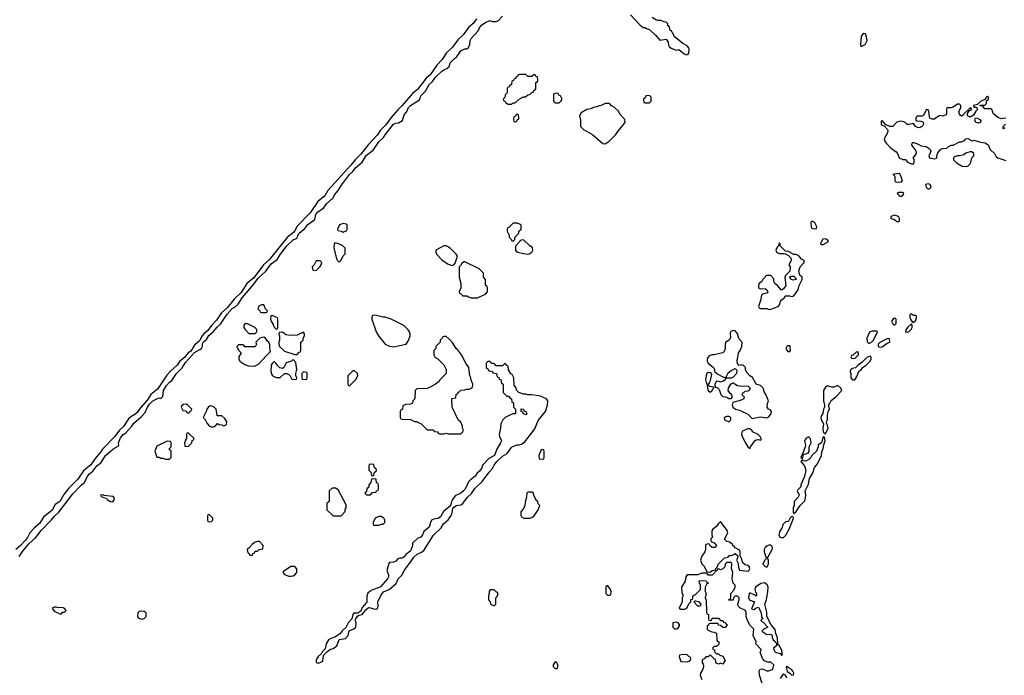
# Model space of a CAD drawing. Header units: inches. Extents: x 2701323 to 2964515, y 494916 to 722124.
# Tile 638 of 656: x 2908282 to 2917677, y 671170 to 677429. Entities that reach past the tile are written whole.
import ezdxf

# ---------------------------------------------------------------- set-up
doc = ezdxf.new("R2010")
doc.units = ezdxf.units.IN
doc.header["$MEASUREMENT"] = 0
doc.layers.add('C9607', color=7, linetype='Continuous')
doc.layers.add('C9617', color=7, linetype='Continuous')

msp = doc.modelspace()

# ---------------------------------------------------------------- linework, layer by layer
at = {"layer": 'C9607', "color": 2, "elevation": 2}
for points in [[(2910000, 674368.8), (2909996.7, 674363.3), (2909950, 674322), (2909914.4, 674265.6), (2909890, 674249.3), (2909855.8, 674204.2), (2909810, 674169.4), (2909783, 674130), (2909723.8, 674076.2), (2909685.8, 674034.2), (2909597.2, 673902.8), (2909532.7, 673850), (2909500.9, 673799.1), (2909430, 673721.6), (2909401.5, 673678.5), (2909380.6, 673659.4), (2909342.3, 673637.7), (2909320.4, 673619.6), (2909273.1, 673546.9), (2909233.4, 673510), (2909190.4, 673449.7), (2909070.6, 673330), (2909056.2, 673303.8), (2909001.2, 673238.8), (2908960.3, 673179.7), (2908890, 673122), (2908837.6, 673042.4), (2908747.9, 672952.1), (2908704.7, 672895.3), (2908664.4, 672830), (2908620.4, 672799.6), (2908593.2, 672746.8), (2908510, 672678.4), (2908470, 672619.5), (2908422, 672578), (2908377.3, 672530), (2908355.6, 672484.4), (2908338.7, 672461.3), (2908290.3, 672409.7), (2908244.9, 672370)], [(2908276.6, 672303.4), (2908308.1, 672351.9), (2908370, 672424.9), (2908434.9, 672485.1), (2908487.2, 672552.8), (2908586.3, 672653.7), (2908610, 672686.8), (2908654, 672726), (2908790, 672904), (2908870, 672986.8), (2908901.2, 673010), (2908929.6, 673070), (2908947.1, 673092.9), (2908979.7, 673120.3), (2909019.3, 673170), (2909058.6, 673201.4), (2909100.9, 673270), (2909169.7, 673330.3), (2909222, 673358), (2909228.8, 673371.1), (2909224.5, 673390), (2909244.2, 673435.8), (2909270, 673467.7), (2909293.7, 673486.3), (2909352.3, 673547.7), (2909366.9, 673573.1), (2909441.2, 673638.8), (2909479.5, 673680.5), (2909500.7, 673730), (2909521.7, 673758.3), (2909550, 673787.7), (2909570, 673800.7), (2909610, 673818), (2909630, 673814), (2909648, 673832), (2909654, 673890), (2909682.8, 673937.2), (2909710, 673967.3), (2909734.2, 673985.8), (2909779.3, 674050), (2909833.3, 674106.7), (2909865.1, 674154.9), (2909949.4, 674250.6), (2910000, 674280.8)]]:
    msp.add_lwpolyline(points, dxfattribs=at)
for points in [[(2909870, 673758), (2909843.6, 673756.4), (2909830, 673746), (2909822, 673730), (2909838, 673698), (2909870, 673694), (2909878, 673678), (2909890, 673674), (2909902, 673678), (2909907.3, 673692.7), (2909922, 673698), (2909926, 673710), (2909886, 673750)], [(2909890, 673486), (2909878, 673482), (2909874, 673470), (2909874, 673430), (2909863.6, 673416.4), (2909854, 673390), (2909858, 673358), (2909890, 673354), (2909926, 673390), (2909927.3, 673412.7), (2909942, 673418), (2909946, 673430)], [(2909690, 673406), (2909590, 673358), (2909572, 673310), (2909590, 673254), (2909611.6, 673251.6), (2909630, 673242), (2909650, 673242), (2909670, 673232), (2909710, 673234), (2909726, 673250), (2909726, 673310), (2909706, 673330), (2909726, 673350), (2909726, 673390), (2909722, 673402)], [(2909072.9, 672892.9), (2909054, 672890), (2909058, 672878), (2909090, 672864.7), (2909110, 672862), (2909118, 672850), (2909148.1, 672828.1), (2909170, 672826.8), (2909185.2, 672850), (2909179, 672870), (2909170, 672877.2), (2909086, 672886), (2909086, 672890)], [(2908630, 671822), (2908610, 671822), (2908592, 671810), (2908610, 671782), (2908670, 671754), (2908682, 671758), (2908690, 671774), (2908710, 671774), (2908726, 671790), (2908706, 671810), (2908690, 671818), (2908650, 671815.3)], [(2909430, 671782), (2909421, 671779), (2909410, 671766), (2909406.8, 671726.8), (2909416.9, 671716.9), (2909450, 671704.7), (2909470, 671712), (2909488, 671730), (2909487.3, 671767.3), (2909470, 671778)]]:
    msp.add_lwpolyline(points, close=True, dxfattribs=at)
at = {"layer": 'C9617', "color": 2, "elevation": 2}
for points in [[(2914110, 677474), (2914199.6, 677379.6), (2914230, 677354), (2914250, 677354), (2914263.6, 677343.6), (2914290, 677334), (2914350, 677282), (2914390, 677234), (2914450, 677242), (2914470, 677214), (2914471.3, 677190), (2914476.9, 677176.9), (2914496.9, 677156.9), (2914539.6, 677139.6), (2914550, 677138), (2914570, 677144.7), (2914622, 677102), (2914647.3, 677092.7), (2914660.4, 677099.6), (2914668, 677110), (2914668.7, 677150), (2914663.1, 677163.1), (2914650, 677178), (2914610, 677202), (2914526, 677270), (2914518, 677298), (2914507.3, 677307.3), (2914502, 677322), (2914487.3, 677327.3), (2914482, 677362), (2914466, 677370), (2914466, 677390), (2914450, 677406), (2914430, 677408), (2914400.4, 677420.4), (2914370, 677422), (2914352, 677428), (2914318, 677450)], [(2910000, 674280.8), (2910015.3, 674290), (2910025.2, 674310), (2910026.6, 674333.4), (2910033.2, 674350), (2910062.9, 674377.1), (2910086.5, 674413.5), (2910129.2, 674450), (2910165.4, 674494.6), (2910196.6, 674523.4), (2910262, 674618), (2910309.6, 674670.4), (2910335.6, 674684.4), (2910366.8, 674713.2), (2910405.6, 674774.4), (2910517.2, 674902.8), (2910558.4, 674961.6), (2910631.6, 675028.4), (2910683, 675097), (2910740.1, 675139.9), (2910769.6, 675190.4), (2910829.6, 675270.4), (2910890, 675327.3), (2910930, 675344.7), (2910937.2, 675370), (2910949.6, 675390.4), (2911003.7, 675436.3), (2911030, 675474.8), (2911099.3, 675520.7), (2911109.2, 675569.2), (2911125.6, 675594.4), (2911181.2, 675630), (2911209.6, 675670.4), (2911271.6, 675728.4), (2911284.4, 675755.6), (2911321.7, 675798.3), (2911352.7, 675850), (2911429.6, 675950.4), (2911461.6, 675978.4), (2911486.5, 676013.5), (2911549.3, 676070), (2911588.1, 676131.9), (2911656.2, 676183.8), (2911710, 676262.8), (2911754.5, 676305.5), (2911769.6, 676330.3), (2911849.6, 676430.4), (2911870, 676441), (2911896.4, 676443.6), (2911934.6, 676465.4), (2911950, 676522), (2911972.5, 676547.5), (2911992.7, 676590), (2912010, 676610.6), (2912095.3, 676664.7), (2912110, 676702), (2912154.6, 676745.4), (2912189.4, 676810), (2912220.1, 676839.9), (2912250, 676878.8), (2912310, 676936), (2912330, 676951), (2912358, 676962), (2912379, 676981), (2912390, 677018), (2912430, 677058), (2912449.3, 677070.7), (2912490, 677131), (2912530, 677152), (2912550, 677152), (2912560.4, 677159.6), (2912578, 677190), (2912581.2, 677230), (2912589.4, 677250), (2912657.5, 677322.5), (2912669.4, 677350), (2912690, 677377.3), (2912730, 677406), (2912770, 677422), (2912790, 677412), (2912830, 677412), (2912850, 677422), (2912890, 677462)], [(2912642, 677438), (2912610, 677393.6), (2912565.9, 677354.1), (2912514.8, 677285.2), (2912463.4, 677236.6), (2912413.2, 677166.8), (2912350.4, 677110), (2912312.3, 677047.7), (2912263.7, 676996.3), (2912197.8, 676902.2), (2912160.3, 676870), (2912077.1, 676762.9), (2912030, 676723.6), (2911931.4, 676608.6), (2911890, 676569.5), (2911825.4, 676494.6), (2911774.9, 676425.1), (2911726.1, 676373.9), (2911692.9, 676327.1), (2911606.9, 676233.1), (2911536.3, 676143.7), (2911482.4, 676090), (2911441.2, 676038.8), (2911222.7, 675797.4), (2911192.6, 675747.4), (2911126.4, 675693.6), (2911053.8, 675586.2), (2910926.1, 675453.9), (2910914.6, 675425.4), (2910898.2, 675401.8), (2910834.9, 675350), (2910662.6, 675137.4), (2910608.6, 675090), (2910517, 674963), (2910450.6, 674910), (2910394, 674826), (2910330, 674762), (2910261.1, 674678.9), (2910208.4, 674630), (2910159.3, 674560.7), (2910113.4, 674510), (2910078.3, 674461.7), (2910040.4, 674430), (2910024.4, 674410), (2910000, 674368.8)], [(2917690, 676486), (2917670, 676488), (2917650, 676482), (2917614.6, 676494.6), (2917575.3, 676530), (2917558, 676570), (2917550, 676578), (2917490, 676578), (2917470, 676606), (2917447.3, 676607.3), (2917446, 676614), (2917490, 676614), (2917506, 676630), (2917506, 676654), (2917526, 676670), (2917526, 676690), (2917515.3, 676695.3), (2917504.7, 676690), (2917494, 676666), (2917454, 676650), (2917422, 676618), (2917382, 676610), (2917382, 676602), (2917390, 676594), (2917412.7, 676592.7), (2917422, 676570), (2917405.4, 676554.6), (2917383.6, 676516.4), (2917350, 676498), (2917326, 676510), (2917327.3, 676532.7), (2917340.4, 676559.6), (2917366, 676570), (2917362, 676582), (2917350, 676586), (2917334, 676570), (2917338, 676562), (2917330, 676566), (2917292, 676530), (2917283.6, 676516.4), (2917270, 676508.7), (2917256.4, 676516.4), (2917250, 676526), (2917244, 676550), (2917262, 676590), (2917262, 676610), (2917250, 676622), (2917230, 676622), (2917190, 676595.3), (2917168.4, 676588.4), (2917130, 676586), (2917124.7, 676575.3), (2917126, 676530), (2917119.8, 676520.2), (2917090.7, 676509.3), (2917066.8, 676513.2), (2917050, 676509), (2917010, 676478), (2916990, 676478), (2916967.3, 676487.3), (2916962, 676502), (2916956.5, 676556.5), (2916950, 676568), (2916930, 676568), (2916905.4, 676514.6), (2916890, 676508.7), (2916850, 676508.7), (2916838, 676502), (2916831.3, 676490), (2916832, 676470), (2916843.5, 676463.5), (2916881, 676461), (2916902, 676450), (2916904.7, 676430), (2916899.8, 676420.2), (2916890.9, 676409.1), (2916870, 676397.2), (2916850, 676399.3), (2916829.3, 676409.3), (2916810, 676438), (2916770, 676428.7), (2916750, 676428.7), (2916728, 676450), (2916690, 676459.3), (2916652, 676450), (2916614, 676410), (2916588, 676408), (2916546, 676426), (2916510, 676466), (2916503.6, 676456.4), (2916502, 676430), (2916505.4, 676425.4), (2916534, 676414), (2916562, 676382), (2916564.7, 676370), (2916561, 676350), (2916532, 676290), (2916538, 676270), (2916551.3, 676250), (2916590, 676206), (2916646.4, 676166.4), (2916658, 676150), (2916674, 676110), (2916710, 676094), (2916732.7, 676092.7), (2916754, 676070), (2916790, 676052), (2916810, 676054), (2916818, 676070), (2916816.4, 676096.4), (2916806, 676110), (2916836.4, 676143.6), (2916839, 676161), (2916830, 676188), (2916795.3, 676230), (2916798, 676250), (2916804, 676256), (2916810, 676258), (2916850, 676244.7), (2916884, 676224), (2916930, 676218), (2916959.8, 676199.8), (2916970.7, 676190.7), (2916976, 676170), (2916958, 676130), (2916964.7, 676110), (2917010, 676101), (2917033.2, 676106.8), (2917034, 676130), (2917042, 676158), (2917070, 676191.3), (2917090, 676198), (2917130, 676202), (2917143.2, 676216.8), (2917170, 676231.3), (2917190, 676232), (2917250, 676262), (2917270, 676262), (2917300.4, 676279.6), (2917310, 676292), (2917330, 676294), (2917370, 676272), (2917390, 676278), (2917450, 676258.8), (2917494, 676254), (2917524.7, 676230), (2917531.3, 676210), (2917546.8, 676186.8), (2917584.7, 676150), (2917599.6, 676119.6), (2917614, 676110), (2917690, 676084.7)], [(2917682, 676398), (2917670, 676388), (2917666, 676390), (2917666, 676410), (2917688, 676432)], [(2915367.3, 671092.7), (2915342, 671170), (2915338, 671210), (2915346, 671230), (2915370, 671232), (2915410, 671212), (2915430, 671211.3), (2915468, 671230), (2915478, 671270), (2915450, 671295.3), (2915416.4, 671296.4), (2915390, 671308), (2915369.3, 671329.3), (2915348, 671390), (2915358, 671410), (2915356.4, 671416.4), (2915306, 671470), (2915308, 671490), (2915282, 671550), (2915288, 671610), (2915249.3, 671649.3), (2915222, 671702), (2915214, 671730), (2915215.3, 671770), (2915208.8, 671788.9), (2915152.9, 671812.9), (2915139, 671830), (2915135.3, 671850), (2915148, 671890), (2915146, 671910), (2915130, 671926), (2915110, 671926), (2915094, 671910), (2915090, 671888), (2915048.4, 671888.4), (2915050, 671894), (2915062, 671898), (2915067.3, 671912.7), (2915068, 671950), (2915096.4, 671983.6), (2915108, 672010), (2915108, 672030), (2915089, 672049), (2915079, 672090), (2915088, 672150), (2915075.3, 672190), (2915078, 672230), (2915070, 672246), (2915050, 672248), (2915030, 672246), (2915014, 672230), (2915010, 672206), (2914990, 672186), (2914970, 672178), (2914950, 672186), (2914938, 672182), (2914932.7, 672167.3), (2914918, 672162), (2914912.7, 672147.3), (2914890, 672126), (2914850, 672126), (2914842, 672142), (2914830, 672146), (2914790, 672146), (2914752, 672128), (2914650, 672128), (2914638, 672110), (2914630.8, 672069.2), (2914596, 672010), (2914599.6, 671959.6), (2914612, 671930), (2914604.7, 671910), (2914602, 671870), (2914574, 671810), (2914590, 671802), (2914630, 671802), (2914648.4, 671811.6), (2914668.4, 671851.6), (2914686, 671870), (2914687.3, 671892.7), (2914702, 671898), (2914706, 671910), (2914706, 671930), (2914730, 671942), (2914778, 671990), (2914778, 672038), (2914768.4, 672048.4), (2914766, 672070), (2914770, 672074), (2914832.7, 672072.7), (2914838, 672058), (2914854, 672050), (2914838, 672042), (2914822, 672010), (2914822, 671970), (2914831.3, 671950), (2914822, 671910), (2914832.7, 671887.3), (2914834, 671770), (2914838, 671758), (2914854, 671750), (2914854, 671710), (2914858, 671698), (2914870, 671694), (2914882, 671698), (2914890, 671714), (2914950, 671714), (2914970, 671694), (2914990, 671694), (2914998, 671678), (2915010, 671674), (2915031.3, 671650), (2915012.7, 671627.3), (2914990, 671626), (2914970, 671646), (2914948.8, 671648.9), (2914946, 671666), (2914870, 671666), (2914858, 671662), (2914854, 671650), (2914842, 671638), (2914842, 671610), (2914850, 671602), (2914885.4, 671585.4), (2914910, 671582), (2914931.3, 671571.3), (2914934, 671510), (2914938, 671498), (2914954, 671490), (2914952.7, 671467.3), (2914930, 671446), (2914910, 671446), (2914894, 671430), (2914898, 671418), (2914912, 671412), (2914912.7, 671392.7), (2914930, 671374), (2914950, 671374), (2914963.6, 671363.6), (2914990, 671354), (2915014, 671310), (2914990, 671278), (2914970, 671286), (2914950, 671278), (2914927.3, 671287.3), (2914922, 671322), (2914910, 671326), (2914870, 671366), (2914850, 671346), (2914830, 671346), (2914812.7, 671327.3), (2914798, 671322), (2914794, 671310), (2914794, 671290), (2914802, 671282), (2914806, 671250), (2914801, 671230), (2914778, 671190), (2914776, 671170), (2914792, 671130)], [(2915602, 671142), (2915588, 671170), (2915570, 671182), (2915562.8, 671177.2), (2915539.8, 671140.2)]]:
    msp.add_lwpolyline(points, dxfattribs=at)
for points in [[(2916330, 677298), (2916311.3, 677270), (2916304.7, 677190), (2916310, 677174), (2916330, 677182), (2916350, 677192), (2916368.7, 677230), (2916355.3, 677290), (2916350, 677295.3)], [(2913190, 676906), (2913170, 676886), (2913130, 676886), (2913110, 676906), (2913050, 676906), (2913038, 676902), (2913032.7, 676887.3), (2913018, 676882), (2913012.7, 676867.3), (2912998, 676862), (2912992.7, 676847.3), (2912978, 676842), (2912974, 676810), (2912958, 676802), (2912952.7, 676787.3), (2912938, 676782), (2912934, 676770), (2912934, 676730), (2912914, 676710), (2912912.7, 676687.3), (2912894, 676670), (2912898, 676658), (2912912.7, 676652.7), (2912918, 676638), (2912943.6, 676623.6), (2912970, 676622), (2912990, 676634), (2913010, 676634), (2913048.4, 676671.6), (2913090, 676692), (2913107.3, 676692.7), (2913130, 676712), (2913150, 676714), (2913170, 676734), (2913182, 676738), (2913187.3, 676752.7), (2913202, 676758), (2913206, 676770), (2913206, 676830), (2913222, 676838), (2913226, 676850), (2913222, 676882), (2913207.3, 676887.3), (2913202, 676902)], [(2913410, 676726), (2913378, 676722), (2913374, 676710), (2913374, 676650), (2913390, 676634), (2913430, 676634), (2913450, 676654), (2913458, 676670), (2913442, 676702), (2913427.3, 676707.3), (2913422, 676722)], [(2913910, 676628), (2913870, 676628), (2913830, 676608.7), (2913810, 676608), (2913790, 676598), (2913765.4, 676594.6), (2913730, 676578), (2913694, 676570), (2913639.6, 676540.4), (2913622, 676510), (2913631.6, 676468.4), (2913632, 676410), (2913662, 676382), (2913752, 676330), (2913846.4, 676246.4), (2913870, 676244.7), (2913908, 676270), (2913970, 676332), (2913990, 676362), (2914048, 676430), (2914058, 676450), (2914056.4, 676476.4), (2914010, 676526), (2913994.6, 676554.6), (2913954.6, 676594.6), (2913930, 676608)], [(2914290, 676706), (2914258, 676702), (2914252.7, 676687.3), (2914234, 676670), (2914238, 676638), (2914250, 676634), (2914290, 676634), (2914306, 676650), (2914306, 676690)], [(2913030, 676526), (2913018, 676522), (2913012.7, 676507.3), (2912998, 676502), (2912994, 676470), (2912998, 676458), (2913010, 676454), (2913022, 676458), (2913027.3, 676472.7), (2913042, 676478), (2913046, 676490), (2913042, 676522)], [(2917430, 676442), (2917406, 676446), (2917395.3, 676470), (2917398, 676482), (2917408.4, 676491.6), (2917439.8, 676479.8), (2917452, 676470), (2917450, 676448.7)], [(2917350, 676168), (2917330, 676162), (2917310, 676154), (2917290, 676139), (2917250, 676128.7), (2917230, 676128.7), (2917201, 676119), (2917192, 676110), (2917192, 676090), (2917222, 676062), (2917274, 676030), (2917310, 676027.7), (2917328.8, 676031.1), (2917348, 676050), (2917358, 676070), (2917368, 676110), (2917386, 676130), (2917386, 676150), (2917367.3, 676167.3)], [(2916670, 675959), (2916624.7, 675955.3), (2916614, 675950), (2916624.7, 675944.7), (2916631.3, 675931.3), (2916632, 675892), (2916642, 675882), (2916670, 675878), (2916690, 675882), (2916706, 675890), (2916694, 675930), (2916682, 675950)], [(2916950, 675862), (2916925.4, 675854.6), (2916932, 675830), (2916950, 675812), (2916970, 675822), (2916978, 675830), (2916970, 675854)], [(2916710, 675778), (2916670, 675778), (2916654, 675770), (2916674, 675750), (2916690, 675742), (2916710, 675754), (2916718, 675770), (2916714.6, 675774.6)], [(2915850, 675502), (2915838, 675502), (2915832, 675490), (2915832.7, 675452.7), (2915838, 675438), (2915870, 675432), (2915886, 675434), (2915888, 675450), (2915868, 675490)], [(2916630, 675562), (2916594, 675550), (2916594, 675530), (2916630, 675522), (2916650, 675502), (2916670, 675502), (2916678, 675510), (2916678, 675530), (2916666, 675550)], [(2911370, 675482), (2911334, 675470), (2911314, 675430), (2911318, 675418), (2911351.6, 675411.6), (2911370, 675402), (2911402, 675418), (2911406, 675430), (2911406, 675470), (2911396.4, 675476.4)], [(2913030, 675486), (2912990, 675486), (2912950, 675446), (2912938, 675442), (2912934, 675430), (2912934, 675410), (2912951.6, 675371.6), (2912952.7, 675352.7), (2912972.7, 675332.7), (2912978, 675318), (2912990, 675314), (2913006, 675330), (2913006, 675350), (2913046, 675390), (2913046, 675410), (2913066, 675430), (2913066, 675470)], [(2913090, 675326), (2913058, 675322), (2913054, 675310), (2913012.7, 675267.3), (2913012, 675230), (2913019.6, 675219.6), (2913034, 675210), (2913090, 675196), (2913130, 675191.3), (2913150, 675198), (2913168, 675210), (2913178, 675230), (2913175.3, 675255.3), (2913150, 675268.7)], [(2915970, 675335.3), (2915946.8, 675333.2), (2915931.3, 675310), (2915924.7, 675290), (2915930, 675282), (2915950, 675282), (2915998, 675310), (2915988.4, 675328.4)], [(2911290, 675298), (2911282, 675290), (2911278, 675250), (2911305.4, 675145.4), (2911310, 675134), (2911330, 675114), (2911350, 675134), (2911370, 675174), (2911387.3, 675192.7), (2911387.3, 675247.3), (2911366, 675270), (2911326, 675290)], [(2912350, 675268.7), (2912330, 675268.7), (2912252, 675230), (2912251.3, 675210), (2912258, 675190), (2912310, 675136), (2912370, 675096), (2912410, 675082), (2912428.4, 675091.6), (2912436.4, 675103.6), (2912458, 675170), (2912448, 675190), (2912390, 675248.7)], [(2915530, 675298), (2915522, 675270), (2915510, 675258), (2915496, 675230), (2915502, 675210), (2915530, 675198), (2915578, 675198), (2915590, 675194), (2915618, 675178), (2915642, 675150), (2915642, 675130), (2915622, 675090), (2915634, 675070), (2915631.6, 675028.4), (2915590, 674986), (2915582, 674970), (2915592, 674890), (2915570, 674858), (2915550, 674846), (2915512.9, 674892.9), (2915488, 674910), (2915478, 674930), (2915476.4, 674956.4), (2915450, 674986), (2915410, 674986), (2915398, 674982), (2915392.7, 674967.3), (2915370, 674946), (2915362, 674930), (2915338, 674910), (2915331.3, 674890), (2915332, 674870), (2915350, 674858), (2915370, 674862), (2915398, 674858), (2915412, 674850), (2915422, 674830), (2915418, 674822), (2915370.9, 674809.1), (2915360.7, 674799.3), (2915350.5, 674749.5), (2915331.3, 674690), (2915338, 674678), (2915350, 674671.3), (2915410, 674671.3), (2915430, 674661), (2915450, 674664.7), (2915518, 674690), (2915532.9, 674707.1), (2915541.2, 674738.8), (2915550, 674754), (2915578, 674770), (2915587.3, 674792.7), (2915628.4, 674791.6), (2915650, 674786), (2915670, 674792), (2915708.7, 674850), (2915718, 674890), (2915748, 674950), (2915748, 674970), (2915726, 674990), (2915715.3, 675030), (2915729, 675071), (2915766, 675110), (2915766, 675130), (2915743.1, 675143.1), (2915718, 675170), (2915690, 675188), (2915668, 675188), (2915616.4, 675216.4), (2915590, 675218), (2915538, 675270), (2915538, 675290)], [(2911150, 675126), (2911110, 675126), (2911091.6, 675088.4), (2911074, 675070), (2911078, 675038), (2911110, 675034), (2911150, 675074), (2911158, 675090), (2911166, 675110)], [(2912530, 675118), (2912523.6, 675116.4), (2912498, 675102), (2912494, 675090), (2912474, 675070), (2912474, 674970), (2912492, 674910), (2912492, 674870), (2912474, 674830), (2912478, 674818), (2912492.7, 674812.7), (2912510, 674794), (2912550, 674794), (2912563.6, 674783.6), (2912590, 674774), (2912650, 674774), (2912670, 674782), (2912726, 674810), (2912746, 674830), (2912746, 674870), (2912742, 674882), (2912726, 674890), (2912726, 674950), (2912706, 674970), (2912706, 675010), (2912666, 675050)], [(2915663.1, 674943.1), (2915646, 674950), (2915626, 674970), (2915640.4, 674979.6), (2915670, 674982), (2915692.7, 674952.7), (2915690, 674948)], [(2910610, 674706), (2910590, 674706), (2910565.4, 674694.6), (2910554, 674670), (2910574, 674650), (2910578, 674638), (2910590, 674634), (2910630, 674634), (2910642, 674638), (2910646, 674650), (2910628, 674668)], [(2910690, 674606), (2910678, 674602), (2910674, 674570), (2910682, 674550), (2910699.6, 674519.6), (2910703.6, 674503.6), (2910730, 674474), (2910742, 674478), (2910746, 674490), (2910746, 674570), (2910742, 674582)], [(2911670, 674608), (2911650, 674606), (2911642, 674590), (2911642, 674570), (2911684.7, 674450), (2911704.7, 674410), (2911770, 674331.3), (2911811, 674311), (2911850, 674304.7), (2911970, 674332), (2911992.7, 674367.3), (2912009, 674410), (2912009, 674430), (2912002, 674450), (2911989.1, 674469.1), (2911948.8, 674508.9), (2911826, 674570), (2911768.4, 674588.4), (2911748.8, 674588.9)], [(2916622, 674578), (2916602, 674550), (2916618, 674518), (2916630, 674514), (2916646, 674530), (2916646, 674570), (2916636.4, 674576.4)], [(2916790, 674618), (2916782, 674618), (2916774, 674610), (2916774, 674590), (2916783.6, 674563.6), (2916802, 674542), (2916810, 674542), (2916826, 674550), (2916836.4, 674563.6), (2916838, 674598), (2916830, 674606), (2916810, 674606)], [(2910450, 674528), (2910430, 674526), (2910422, 674510), (2910422, 674490), (2910430, 674474), (2910470, 674434), (2910530, 674434), (2910546, 674450), (2910546, 674470), (2910526, 674490)], [(2916790, 674526), (2916752, 674490), (2916742, 674470), (2916734, 674450), (2916750, 674444.7), (2916770, 674452), (2916788, 674470), (2916798, 674490), (2916798, 674510)], [(2910610, 674398), (2910574, 674390), (2910534, 674350), (2910542, 674330), (2910530, 674306), (2910430, 674306), (2910422, 674322), (2910410, 674326), (2910370, 674326), (2910354, 674310), (2910370, 674274), (2910394, 674250), (2910372, 674210), (2910372, 674190), (2910382, 674170), (2910430, 674138), (2910465.4, 674125.4), (2910510, 674121), (2910530, 674126), (2910560.4, 674139.6), (2910636.4, 674223.6), (2910670, 674254), (2910675.3, 674264.7), (2910668, 674290), (2910667.3, 674327.3), (2910658, 674350), (2910643.1, 674363.1), (2910628, 674388)], [(2910990, 674446), (2910930, 674418), (2910870, 674413.2), (2910820.4, 674420.4), (2910790, 674446), (2910758, 674442), (2910754, 674430), (2910762, 674410), (2910762, 674370), (2910754, 674350), (2910754, 674330), (2910762, 674310), (2910810, 674264.7), (2910907.3, 674232.7), (2910930, 674234), (2910950, 674254), (2910962, 674258), (2910966, 674270), (2910966, 674350), (2910986, 674370), (2910986, 674390), (2910998, 674410), (2910998, 674430)], [(2912350, 674406), (2912330, 674406), (2912318, 674402), (2912314, 674390), (2912294, 674370), (2912294, 674350), (2912254, 674310), (2912254, 674290), (2912234, 674270), (2912234, 674230), (2912245.4, 674205.4), (2912271.2, 674191.1), (2912330, 674134), (2912352, 674090), (2912352, 674050), (2912292, 673990), (2912283.6, 673976.4), (2912250, 673948), (2912199.8, 673920.2), (2912170, 673908), (2912070, 673906), (2912054, 673890), (2912052, 673810), (2912034, 673790), (2912031.2, 673768.9), (2912010, 673758), (2911963.6, 673756.4), (2911938, 673742), (2911934, 673710), (2911918, 673702), (2911914, 673690), (2911914, 673630), (2911918, 673618), (2911930, 673614), (2912010, 673612), (2912050, 673594), (2912070, 673594), (2912083.6, 673583.6), (2912110, 673574), (2912170, 673514), (2912230, 673514), (2912238, 673498), (2912270, 673494), (2912278, 673478), (2912290, 673474), (2912330, 673474), (2912350, 673482), (2912370, 673474), (2912490, 673474), (2912510, 673494), (2912518, 673510), (2912506, 673530), (2912506, 673550), (2912490, 673586), (2912466, 673610), (2912408.4, 673728.4), (2912406, 673810), (2912410, 673814), (2912442, 673818), (2912447.3, 673852.7), (2912462, 673858), (2912467.3, 673872.7), (2912482, 673878), (2912487.3, 673892.7), (2912530, 673894), (2912550, 673902), (2912570, 673902), (2912602, 673918), (2912606, 673950), (2912588.4, 673988.4), (2912588, 674010), (2912578, 674030), (2912568, 674110), (2912538, 674150), (2912498, 674230), (2912460.4, 674280.4), (2912448, 674290), (2912408, 674350), (2912380.4, 674380.4)], [(2915090, 674462), (2915067.7, 674452.3), (2915061.4, 674438.6), (2915062.8, 674390), (2915059.1, 674380.9), (2915050.8, 674369.2), (2915021, 674350), (2915014.8, 674330), (2915014, 674286), (2915001, 674259), (2914990, 674248), (2914976, 674244), (2914910, 674228.7), (2914888.4, 674228.4), (2914860.7, 674219.3), (2914850, 674208), (2914842.8, 674190), (2914841, 674170), (2914851.3, 674150), (2914902, 674110), (2914910.9, 674090.9), (2914912, 674070), (2914944, 674044), (2914990, 674018), (2915010, 674012), (2915026, 674014), (2915026, 674026), (2915042, 674058), (2915070, 674081), (2915110, 674098), (2915124.7, 674084.7), (2915121, 674050), (2915090, 674015.3), (2915070, 674006), (2915030, 674006), (2915018, 674002), (2915014, 673990), (2914990, 673975.3), (2914968, 673968), (2914956.4, 673976.4), (2914930, 673978), (2914914, 673950), (2914914, 673930), (2914922, 673922), (2914938, 673918), (2914957.3, 673897.3), (2914972, 673850), (2914990, 673832), (2915030, 673826), (2915050, 673812), (2915070, 673812), (2915082, 673830), (2915075.3, 673850), (2915061.2, 673861.2), (2915042, 673890), (2915044, 673916), (2915070, 673954), (2915090, 673962), (2915130, 673938), (2915150, 673932), (2915232, 673930), (2915251.3, 673910), (2915242, 673890), (2915230, 673882), (2915202, 673878), (2915190, 673866), (2915178, 673862), (2915174, 673850), (2915194, 673830), (2915192, 673810), (2915151.2, 673788.9), (2915130, 673788.7), (2915085.4, 673774.6), (2915081, 673750), (2915086, 673730), (2915112, 673710), (2915156.8, 673696.8), (2915230, 673664), (2915270, 673622.8), (2915350, 673637.3), (2915410, 673627.3), (2915430, 673638), (2915454, 673670), (2915455.3, 673690), (2915443.1, 673703.1), (2915428, 673710), (2915415.3, 673730), (2915416.4, 673763.6), (2915426, 673790), (2915402, 673850), (2915388.7, 673870), (2915375.3, 673910), (2915350, 673938), (2915308, 673950), (2915273.6, 674013.6), (2915250, 674028), (2915220.2, 674060.2), (2915208.8, 674088.9), (2915208, 674110), (2915190, 674128), (2915170, 674135.3), (2915148.4, 674128.4), (2915130, 674146), (2915129.2, 674170), (2915142, 674250), (2915157.2, 674270), (2915172.7, 674310), (2915175.3, 674350), (2915145.2, 674385.2), (2915132.7, 674432.7), (2915110, 674459)], [(2916456.4, 674456.4), (2916416.4, 674456.4), (2916390, 674446), (2916364.7, 674390), (2916370, 674354), (2916382, 674342), (2916390, 674342), (2916410, 674352), (2916428, 674370), (2916466, 674450)], [(2916570, 674386), (2916550, 674378), (2916490, 674348), (2916472, 674330), (2916472.7, 674312.7), (2916483.6, 674303.6), (2916510, 674304.7), (2916558, 674342), (2916586, 674350), (2916582, 674382)], [(2915630, 674315.3), (2915610, 674315.3), (2915602, 674310), (2915592, 674290), (2915610, 674262), (2915630, 674262), (2915638, 674270), (2915635.3, 674310)], [(2910890, 674186), (2910874, 674170), (2910826, 674154), (2910802, 674110), (2910790, 674098), (2910765.6, 674105.6), (2910738, 674130), (2910730, 674146), (2910710, 674166), (2910690, 674146), (2910682, 674130), (2910678, 674070), (2910691.6, 674031.6), (2910730, 674012), (2910767.3, 674012.7), (2910808.7, 674051.3), (2910830, 674051.3), (2910850, 674042), (2910862, 674030), (2910878, 673998), (2910910, 673994), (2910922, 673998), (2910926, 674010), (2910918, 674030), (2910918, 674050), (2910928, 674090), (2910916.4, 674156.4)], [(2916398, 674218), (2916370, 674208), (2916322, 674158), (2916282, 674130), (2916256, 674104), (2916230, 674098), (2916210, 674086), (2916204.7, 674070), (2916211.3, 674051.3), (2916212, 674010), (2916230, 673992), (2916250, 673992), (2916270, 674022), (2916288.7, 674071.3), (2916312.1, 674087.9), (2916328.7, 674111.3), (2916358, 674130), (2916398, 674170), (2916408, 674190), (2916407.3, 674207.3)], [(2916278, 674258), (2916263.6, 674256.4), (2916232.7, 674227.3), (2916218, 674222), (2916214, 674210), (2916218, 674198), (2916250, 674194), (2916286, 674230), (2916286, 674250)], [(2912770, 674166), (2912750, 674166), (2912734, 674150), (2912734, 674110), (2912752.7, 674092.7), (2912758, 674078), (2912790, 674074), (2912798, 674058), (2912832.7, 674052.7), (2912838, 674018), (2912852.7, 674012.7), (2912858, 673998), (2912872.7, 673992.7), (2912878, 673958), (2912894, 673950), (2912894, 673870), (2912930, 673834), (2912950, 673834), (2912958, 673818), (2912974, 673810), (2912978, 673778), (2912994, 673770), (2912994, 673730), (2913014, 673710), (2913012.7, 673667.3), (2912990, 673666), (2912963.6, 673656.4), (2912914, 673630), (2912891.6, 673608.4), (2912872, 673570), (2912870.9, 673529.1), (2912858, 673470), (2912861, 673450), (2912878, 673410), (2912871, 673390), (2912833.4, 673330), (2912813.4, 673270), (2912759.3, 673240.7), (2912700.4, 673179.6), (2912694, 673170), (2912690.4, 673149.7), (2912670, 673119), (2912644.4, 673095.6), (2912626.8, 673070), (2912582.4, 673037.6), (2912563.4, 673016.6), (2912532, 672948), (2912517.3, 672930), (2912490.4, 672909.7), (2912436.7, 672883.3), (2912410.7, 672850), (2912401, 672830), (2912391.2, 672788.9), (2912325.5, 672734.5), (2912297.3, 672682.7), (2912273.8, 672666.2), (2912230, 672662), (2912210.4, 672649.6), (2912200.5, 672630), (2912190, 672584), (2912138, 672542), (2912126.8, 672510), (2912110.7, 672490), (2912081.6, 672478.4), (2912031.3, 672430), (2912030, 672406), (2912010, 672358), (2911990, 672338), (2911970, 672328), (2911950, 672302), (2911930, 672288.7), (2911910, 672288.7), (2911890, 672282), (2911870, 672259), (2911850, 672248.7), (2911810, 672246), (2911803.6, 672236.4), (2911786, 672170), (2911800.7, 672130), (2911800.7, 672110), (2911790.7, 672090), (2911725.2, 672014.8), (2911713.2, 672006.8), (2911650, 671986), (2911626.2, 671973.8), (2911604.4, 671955.6), (2911593.4, 671930), (2911593, 671867), (2911550, 671818), (2911536.8, 671783.2), (2911510, 671762), (2911470, 671762), (2911461, 671750), (2911452, 671710), (2911416, 671670), (2911394.4, 671625.6), (2911362.4, 671597.6), (2911335.5, 671564.5), (2911290, 671535.3), (2911250, 671522), (2911230, 671508), (2911206, 671470), (2911196, 671424), (2911170, 671398), (2911161, 671379), (2911130, 671348.7), (2911118.8, 671330), (2911111, 671310), (2911111.6, 671291.6), (2911130, 671287.3), (2911150, 671291), (2911174, 671306), (2911182, 671358), (2911208.4, 671391.6), (2911242.7, 671417.3), (2911272.9, 671427.1), (2911308, 671450), (2911329.2, 671510.8), (2911390, 671521), (2911417.2, 671550), (2911425.6, 671594.4), (2911470, 671614.8), (2911489, 671630), (2911492, 671670), (2911484, 671696), (2911488, 671710), (2911505.2, 671734.8), (2911517.2, 671742.8), (2911550, 671751.3), (2911585.2, 671794.8), (2911610, 671816), (2911630, 671815.5), (2911670, 671800.5), (2911694.2, 671805.8), (2911702, 671830), (2911700.9, 671870), (2911727.8, 671932.2), (2911754.5, 671965.5), (2911808.7, 671990), (2911874, 672046), (2911893.2, 672090), (2911931.9, 672128.1), (2911950, 672171), (2912011.4, 672248.6), (2912042.5, 672297.5), (2912074.2, 672325.8), (2912115.9, 672344.1), (2912139.1, 672360.9), (2912230, 672506.8), (2912303.6, 672576.4), (2912324.7, 672615.3), (2912370, 672654.8), (2912393.8, 672686.2), (2912406, 672710), (2912416, 672764), (2912423.2, 672776.8), (2912449.5, 672790.5), (2912490, 672796.3), (2912510, 672810.7), (2912556, 672870), (2912592.9, 672907.1), (2912625.4, 672954.6), (2912696.9, 673023.1), (2912760.9, 673110), (2912794.9, 673145.1), (2912810, 673176), (2912836, 673210), (2912890, 673260.7), (2912933.8, 673286.2), (2912970, 673342.8), (2912985.4, 673354.6), (2913030, 673370.8), (2913049, 673371), (2913070, 673378), (2913102, 673398), (2913196, 673524), (2913230, 673602), (2913299, 673690), (2913319, 673750), (2913322, 673790), (2913308, 673810), (2913250, 673834), (2913168.8, 673848.9), (2913130, 673849), (2913110, 673855.3), (2913090, 673855.3), (2913046, 673870), (2913026, 673890), (2913016.4, 673916.4), (2913000.4, 673940.4), (2912998, 674010), (2912980.4, 674040.4), (2912968.7, 674048.7), (2912947.3, 674087.3), (2912942, 674122), (2912927.3, 674127.3), (2912922, 674142), (2912910, 674146), (2912890, 674126), (2912830, 674126), (2912810, 674146), (2912787.3, 674147.3)], [(2910990, 674066), (2910974, 674050), (2910974, 674010), (2910978, 673998), (2911010, 673994), (2911022, 673998), (2911026, 674010), (2911026, 674050), (2911022, 674062)], [(2911476.4, 674076.4), (2911463.6, 674076.4), (2911454, 674070), (2911414, 674030), (2911414, 673950), (2911418, 673938), (2911430, 673934), (2911490, 673994), (2911508, 674030), (2911506, 674050)], [(2914850, 674062), (2914838, 674050), (2914831.3, 674030), (2914826.8, 673990), (2914834, 673954), (2914850, 673952), (2914860.4, 673959.6), (2914874.6, 673985.4), (2914886, 674046), (2914876.4, 674056.4)], [(2914850, 673946), (2914842, 673938), (2914844.7, 673910), (2914852, 673890), (2914870, 673872), (2914888, 673890), (2914895.3, 673904.7), (2914906, 673910), (2914902, 673922), (2914868, 673928)], [(2916090, 673938), (2916050, 673922), (2916030, 673922), (2915990, 673934), (2915970, 673922), (2915951.3, 673890), (2915951.3, 673790), (2915962, 673750), (2915962, 673730), (2915952, 673710), (2915946, 673670), (2915931.3, 673650), (2915926, 673630), (2915931, 673610), (2915952, 673570), (2915944.7, 673530), (2915950, 673494), (2915970, 673474), (2915996, 673530), (2915990, 673558), (2915982, 673570), (2915981.2, 673590), (2915989, 673610), (2915988.7, 673651.3), (2915995.3, 673690), (2916008, 673710), (2916007.3, 673727.3), (2915998, 673750), (2916010, 673762), (2916025.2, 673794.8), (2916068, 673830), (2916126, 673890), (2916118, 673910)], [(2910110, 673742), (2910090, 673738), (2910070, 673718), (2910062, 673690), (2910034, 673630), (2910051.6, 673611.6), (2910070, 673574), (2910094, 673550), (2910110, 673542), (2910130, 673542), (2910146, 673550), (2910170, 673574), (2910183.6, 673563.6), (2910210, 673562), (2910230, 673552), (2910255.3, 673564.7), (2910258, 673590), (2910240.4, 673620.4), (2910210, 673646), (2910170, 673646), (2910166, 673650), (2910158, 673710), (2910138, 673730)], [(2913110, 673658), (2913090, 673666), (2913082, 673682), (2913067.3, 673687.3), (2913067.3, 673712.7), (2913090, 673712), (2913094, 673694), (2913112, 673690), (2913122, 673670)], [(2915050, 673641.2), (2915030, 673641.2), (2915004.7, 673630), (2915007.5, 673607.5), (2915050, 673591.3), (2915068.7, 673610), (2915068.7, 673630)], [(2915250, 673522), (2915230, 673522), (2915178, 673502), (2915171, 673489), (2915170.8, 673470), (2915174.8, 673450), (2915210, 673382), (2915230, 673352), (2915250, 673334), (2915255.3, 673350), (2915298, 673410), (2915310, 673418), (2915330, 673422), (2915350, 673414), (2915358, 673422), (2915358, 673430), (2915348, 673450), (2915328, 673470), (2915275.3, 673495.3), (2915268, 673510)], [(2915950, 673446), (2915931.6, 673388.4), (2915902, 673370), (2915902, 673350), (2915884.7, 673310), (2915842, 673270), (2915830.7, 673249.3), (2915810.7, 673229.3), (2915790, 673219), (2915770, 673215.3), (2915758, 673218), (2915750, 673226), (2915734, 673210), (2915770.9, 673170.9), (2915784.7, 673130), (2915771.6, 673068.4), (2915734, 672990), (2915734, 672970), (2915703.6, 672936.4), (2915702, 672930), (2915718, 672890), (2915711.6, 672871.6), (2915672, 672830), (2915672, 672790), (2915662, 672770), (2915662, 672730), (2915670, 672714), (2915690, 672734), (2915728, 672790), (2915770, 672832), (2915777.2, 672850), (2915782, 672890), (2915778, 672930), (2915810, 672994), (2915819, 673050), (2915850, 673102), (2915866.3, 673153.7), (2915896, 673190), (2915933.2, 673270), (2915935.3, 673304.7), (2915950, 673334), (2915955.3, 673370), (2915968, 673410), (2915962, 673442)], [(2915810, 673448), (2915785.2, 673434.8), (2915771, 673410), (2915781, 673370), (2915778, 673350), (2915754, 673290), (2915758, 673282), (2915750, 673286), (2915734, 673250), (2915750, 673234), (2915760.4, 673279.6), (2915806, 673290), (2915814, 673306), (2915815.3, 673350), (2915835.3, 673390), (2915828.8, 673428.9)], [(2913270, 673326), (2913258, 673322), (2913234, 673270), (2913238, 673238), (2913270, 673234), (2913282, 673238), (2913286, 673250), (2913286, 673310), (2913282, 673322)], [(2911630, 673186), (2911618, 673182), (2911614, 673170), (2911614, 673130), (2911634, 673110), (2911638, 673078), (2911650, 673074), (2911662, 673078), (2911666, 673110), (2911682, 673118), (2911686, 673130), (2911682, 673142), (2911666, 673150), (2911662, 673182)], [(2911670, 673046), (2911638, 673042), (2911634, 673010), (2911614, 672990), (2911612.7, 672967.3), (2911594, 672950), (2911592.7, 672927.3), (2911574, 672910), (2911590, 672894), (2911630, 672894), (2911650, 672914), (2911682, 672918), (2911687.3, 672932.7), (2911702, 672938), (2911706, 672950), (2911706, 672990), (2911702, 673002), (2911687.3, 673007.3), (2911682, 673042)], [(2911296.4, 672956.4), (2911263.6, 672956.4), (2911234, 672930), (2911234, 672830), (2911214, 672810), (2911214, 672750), (2911272.7, 672692.7), (2911350, 672694), (2911387.3, 672732.7), (2911388.4, 672751.6), (2911398, 672770), (2911396.4, 672796.4), (2911320.4, 672940.4)], [(2913170, 672918), (2913130, 672918), (2913122, 672910), (2913118, 672870), (2913103.6, 672823.6), (2913102, 672790), (2913085.4, 672754.6), (2913064.7, 672730), (2913063.6, 672696.4), (2913070, 672682), (2913091.6, 672671.6), (2913150, 672671.3), (2913170, 672678), (2913190, 672692), (2913228, 672750), (2913246, 672790), (2913228.4, 672808.4), (2913226, 672830), (2913216.4, 672836.4), (2913200.4, 672860.4), (2913188.4, 672888.4), (2913186, 672910)], [(2910090, 672706), (2910078, 672702), (2910074, 672690), (2910074, 672650), (2910078, 672638), (2910110, 672634), (2910126, 672650), (2910126, 672670)], [(2911730, 672686), (2911710, 672686), (2911674, 672670), (2911654, 672630), (2911654, 672610), (2911663.6, 672603.6), (2911710, 672602), (2911730, 672614), (2911750, 672614), (2911766, 672630), (2911766, 672650), (2911758, 672670)], [(2915650, 672686), (2915630, 672666), (2915616.9, 672643.1), (2915610, 672638), (2915590, 672635.3), (2915564.7, 672610), (2915558, 672582), (2915535.3, 672544.7), (2915526, 672510), (2915534, 672490), (2915550, 672484.7), (2915570, 672486.8), (2915591.9, 672508.1), (2915628.7, 672570), (2915666, 672670), (2915662, 672682)], [(2914970, 672638), (2914950, 672618), (2914930.7, 672589.3), (2914895.3, 672564.7), (2914886, 672550), (2914884.7, 672510), (2914894, 672490), (2914874, 672470), (2914883.6, 672443.6), (2914910, 672434), (2914931.6, 672408.4), (2914914, 672390), (2914890, 672388.7), (2914866, 672410), (2914862, 672422), (2914850, 672426), (2914830, 672418), (2914824.7, 672410), (2914826, 672370), (2914821, 672350), (2914790, 672308), (2914778, 672270), (2914790, 672234), (2914811.6, 672211.6), (2914838, 672158), (2914870, 672154), (2914888.4, 672171.6), (2914922, 672178), (2914926, 672190), (2914938, 672202), (2914946, 672230), (2915006, 672290), (2915042, 672298), (2915050, 672314), (2915070, 672314), (2915096.4, 672323.6), (2915110, 672334), (2915134, 672310), (2915131.6, 672288.4), (2915122, 672270), (2915136.9, 672236.9), (2915139.6, 672199.6), (2915150, 672174), (2915230, 672164.7), (2915238, 672170), (2915248, 672190), (2915242, 672210), (2915230, 672219), (2915205.6, 672225.6), (2915182.7, 672242.7), (2915170, 672286), (2915158, 672310), (2915155.3, 672350), (2915150, 672366), (2915110, 672386), (2915100.4, 672400.4), (2915086, 672410), (2915082, 672422), (2915066, 672430), (2915062, 672442), (2915030, 672448), (2915006, 672470), (2915039, 672530), (2915032.5, 672552.5)], [(2910550, 672448), (2910522, 672438), (2910499.6, 672420.4), (2910472.7, 672387.3), (2910458, 672382), (2910454, 672370), (2910458, 672338), (2910472.7, 672332.7), (2910478, 672318), (2910490, 672314), (2910502, 672318), (2910507.3, 672332.7), (2910522, 672338), (2910530, 672354), (2910550, 672354), (2910568.4, 672371.6), (2910602, 672378), (2910606, 672410), (2910570, 672446)], [(2915450, 672414), (2915430, 672414), (2915413.4, 672406.6), (2915396, 672390), (2915386.8, 672370), (2915386, 672350), (2915404.7, 672290), (2915402, 672278), (2915390, 672266), (2915374, 672230), (2915394, 672210), (2915410, 672202), (2915428, 672230), (2915427.3, 672267.3), (2915418, 672290), (2915462, 672370), (2915465.2, 672385.2), (2915460.9, 672400.9)], [(2910870, 672208), (2910799.6, 672160.4), (2910792, 672150), (2910810, 672132), (2910850, 672118), (2910870, 672116), (2910890, 672121), (2910908, 672130), (2910928, 672150), (2910927.3, 672187.3), (2910907.3, 672207.3)], [(2913890, 672026), (2913878, 672022), (2913874, 672010), (2913874, 671950), (2913890, 671934), (2913910, 671934), (2913922, 671938), (2913926, 671970), (2913916.4, 671996.4)], [(2915390, 672053.2), (2915354.8, 672045.2), (2915302, 672010), (2915298, 671990), (2915303.6, 671963.6), (2915312, 671950), (2915314, 671930), (2915310, 671926), (2915298, 671938), (2915290, 671938), (2915250, 671958), (2915242, 671950), (2915236, 671910), (2915248, 671888), (2915294, 671870), (2915266, 671806), (2915290, 671798), (2915310, 671814), (2915330, 671822), (2915353.2, 671773.2), (2915362, 671722), (2915374, 671710), (2915358, 671702), (2915354, 671690), (2915376.9, 671676.9), (2915422, 671630), (2915382, 671610), (2915364.7, 671590), (2915410, 671561), (2915450, 671562), (2915456.9, 671556.9), (2915462, 671550), (2915462, 671530), (2915471.3, 671510), (2915494, 671490), (2915502, 671470), (2915502, 671450), (2915474, 671430), (2915482, 671410), (2915492, 671390), (2915536.9, 671376.9), (2915550, 671362), (2915556.4, 671363.6), (2915558, 671370), (2915552.7, 671410), (2915530, 671455.3), (2915520.2, 671460.2), (2915515.3, 671470), (2915512.9, 671527.1), (2915497.2, 671570), (2915490, 671608), (2915452.7, 671652.7), (2915412.5, 671732.5), (2915411.5, 671771.5), (2915392.7, 671850), (2915407, 671890), (2915421.2, 671970), (2915425.2, 672010), (2915422, 672022), (2915415.1, 672035.1)], [(2912810, 671986), (2912770, 671986), (2912762, 671970), (2912762, 671950), (2912754, 671930), (2912754, 671890), (2912772.7, 671872.7), (2912774, 671850), (2912810, 671834), (2912826, 671850), (2912826, 671910), (2912836.4, 671923.6), (2912846, 671950), (2912842, 671962), (2912827.3, 671967.3)], [(2914730, 671878), (2914722, 671878), (2914714, 671870), (2914750, 671832), (2914770, 671834), (2914782, 671838), (2914786, 671850), (2914766, 671870)], [(2914550, 671678), (2914514, 671670), (2914514, 671630), (2914530, 671614), (2914550, 671614), (2914562, 671618), (2914576.4, 671643.6), (2914576.4, 671656.4), (2914566, 671670)], [(2914612.7, 671367.3), (2914578, 671362), (2914574, 671350), (2914590, 671302), (2914650, 671298), (2914670, 671304.7), (2914678, 671310), (2914686, 671330), (2914682, 671342), (2914670, 671346), (2914650, 671366)], [(2913390, 671298), (2913372, 671270), (2913372.7, 671252.7), (2913390, 671234), (2913410, 671234), (2913418, 671250), (2913418, 671270), (2913408, 671288)], [(2915610, 671255.3), (2915594, 671250), (2915605.4, 671205.4), (2915631.2, 671191.1), (2915650, 671172), (2915666, 671174), (2915668, 671190), (2915659, 671210), (2915642, 671230), (2915622, 671242)]]:
    msp.add_lwpolyline(points, close=True, dxfattribs=at)

doc.saveas('drawing.dxf')
